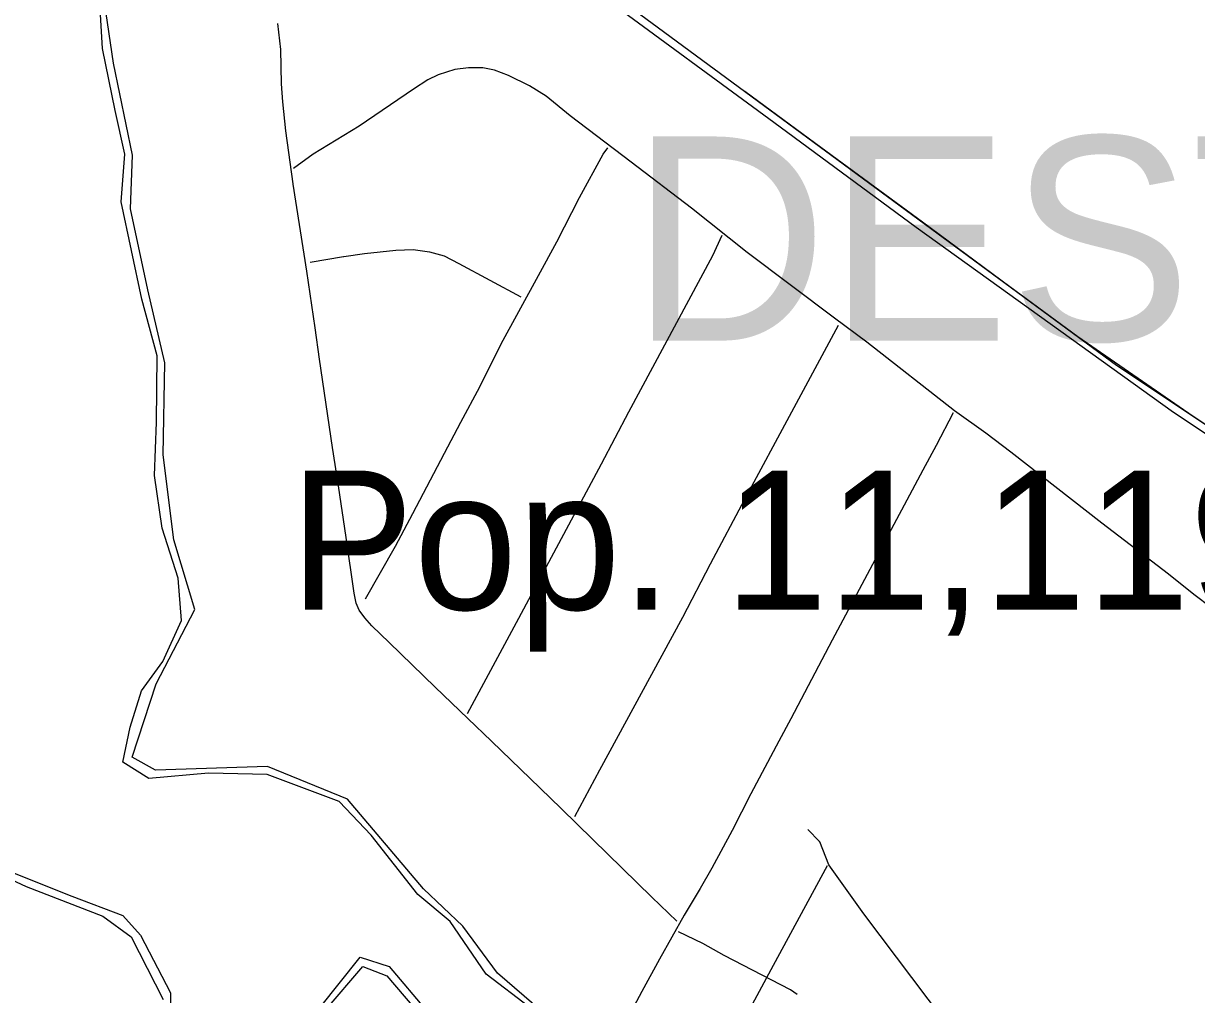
# Model space of a CAD drawing. Extents: x 1219626 to 1426462, y 456797 to 752399.
# Drawn here: x 1341539 to 1345334, y 516832 to 519972 of the extents above; entities that cross this region are included whole.
import ezdxf

# ---------------------------------------------------------------- set-up
doc = ezdxf.new("R2010")
doc.units = 0
for name, color, linetype in [('Cities Incorporated Area', 7, 'Continuous'), ('City Streets', 7, 'Continuous'), ('County Routes Highway Center Lines', 7, 'Continuous'), ('Islands Coastal', 7, 'Continuous'), ('Masks for Text', 7, 'Continuous'), ('Other Incorporated Names', 7, 'Continuous'), ('Populations', 7, 'Continuous')]:
    doc.layers.add(name, color=color, linetype=linetype)

msp = doc.modelspace()

# ---------------------------------------------------------------- linework, layer by layer
at = {"layer": 'Cities Incorporated Area'}
for points in [[(1341761.9, 521034.3), (1341954.2, 521081.9), (1342287.3, 520941.5), (1342519.6, 520756.6), (1342883.8, 520471), (1343411, 520061.9), (1343965.8, 519653.1), (1344426.5, 519313.7), (1345258.7, 518714.6), (1345915.1, 518278.9)], [(1343268.7, 516731.7), (1343072.1, 516900.2), (1342959.8, 517052.5), (1342832.4, 517173), (1342586.8, 517463.8), (1342327.7, 517568.6), (1341966.4, 517557), (1341890.9, 517599.7), (1341967.8, 517836.8), (1342093.1, 518076.3), (1342025.2, 518302.6), (1341990.2, 518576.7), (1341996.5, 518875), (1341941.1, 519110.8), (1341885.4, 519372.5), (1341891.3, 519546.1), (1341829.8, 519843.4), (1341787.3, 520137.4)], [(1341435.1, 517233.2), (1341547.8, 517181.4), (1341795.8, 517085), (1341887.5, 517018.3), (1341991.2, 516815.2)], [(1342514.3, 516779.9), (1342636.1, 516922.8), (1342714.7, 516892), (1342801.6, 516789.3)]]:
    msp.add_lwpolyline(points, dxfattribs=at)
at = {"layer": 'City Streets'}
for p, q in [((1342371.5, 519887.5), (1342361.8, 519972.1)), ((1342373.4, 519776.8), (1342371.5, 519887.4)), ((1342934.4, 519823.4), (1342879.9, 519805.5)), ((1342977.9, 519828.2), (1342934.6, 519823.4)), ((1343024.3, 519828.7), (1342978, 519828.3)), ((1343062.5, 519821.5), (1343024.5, 519828.7)), ((1343107.5, 519803.6), (1343062.7, 519821.4)), ((1342846.4, 519790), (1342800.1, 519759.1)), ((1342879.8, 519805.5), (1342846.6, 519790.1)), ((1343175.7, 519770.3), (1343107.6, 519803.6)), ((1342377.3, 519718.3), (1342373.4, 519776.7)), ((1342800.1, 519759.1), (1342624.6, 519640.2)), ((1343229.3, 519736.9), (1343175.8, 519770.2)), ((1342387, 519624.5), (1342377.3, 519718.2)), ((1343307.7, 519673.6), (1343229.4, 519736.8)), ((1342624.6, 519640.2), (1342475.7, 519549.3)), ((1342411.6, 519452.9), (1342387, 519624.5)), ((1343413.9, 519549.6), (1343429.3, 519569.8)), ((1342475.6, 519549.3), (1342412.3, 519503.4)), ((1343337.4, 519408.9), (1343413.8, 519549.5)), ((1342455.6, 519170.5), (1342411.6, 519452.8)), ((1343263.9, 519265.8), (1343337.4, 519408.8)), ((1343880.1, 519231.7), (1343700.3, 519374.8)), ((1343205, 519157), (1343263.9, 519265.7)), ((1343769.2, 519221.3), (1343799.1, 519287)), ((1342466.7, 519200.5), (1342574.5, 519218.4)), ((1342574.6, 519218.4), (1342641.7, 519227.6)), ((1342641.8, 519227.6), (1342743.2, 519239.2)), ((1342743.3, 519239.2), (1342799.8, 519240.6)), ((1342799.9, 519240.6), (1342852.5, 519233.4)), ((1342852.6, 519233.3), (1342899.3, 519220.3)), ((1342899.5, 519220.3), (1342947.3, 519195.7)), ((1343497.5, 518716.6), (1343769.1, 519221.3)), ((1342947.3, 519195.7), (1343147.4, 519088.3)), ((1342482.7, 518987.3), (1342455.6, 519170.5)), ((1343084.1, 518935.6), (1343205, 519157)), ((1342496.7, 518886.3), (1342482.7, 518987.3)), ((1343015, 518796.8), (1343084.1, 518935.5)), ((1344551.1, 518719.2), (1344266.9, 518941.1)), ((1342538.8, 518601), (1342496.7, 518886.2)), ((1342953.1, 518682.7), (1343015, 518796.8)), ((1342900.9, 518582.2), (1342953.1, 518682.7)), ((1343408.5, 518548.3), (1343497.4, 518716.6)), ((1344546.1, 518713.2), (1344490.9, 518606.8)), ((1344652.2, 518646.7), (1344551.1, 518719.2)), ((1344732.4, 518585.8), (1344652.2, 518646.7)), ((1344490.9, 518606.8), (1344447.9, 518527)), ((1342557.6, 518476.3), (1342538.8, 518601)), ((1342797.9, 518386.8), (1342900.9, 518582.2)), ((1345026.8, 518356.2), (1344732.4, 518585.8)), ((1343141.6, 518048.4), (1343408.5, 518548.3)), ((1342582.3, 518310), (1342557.6, 518476.3)), ((1343871.6, 518432.3), (1343760.4, 518223.4)), ((1342742.8, 518281.5), (1342797.9, 518386.8)), ((1345242.5, 518190.8), (1345026.8, 518356.1)), ((1342608.4, 518129.7), (1342582.3, 518310)), ((1342645.6, 518110.8), (1342742.8, 518281.4)), ((1343760.4, 518223.4), (1343670.5, 518051.3)), ((1345325.1, 518125.1), (1345242.5, 518190.8)), ((1342614.6, 518097.4), (1342608.4, 518129.6)), ((1342624.8, 518074.6), (1342614.7, 518097.2)), ((1342643.2, 518049.4), (1342624.9, 518074.5)), ((1342665.9, 518024.3), (1342643.2, 518049.4)), ((1342975.3, 517741), (1343141.6, 518048.4)), ((1343670.5, 518051.3), (1343570.9, 517866.7)), ((1342722, 517970.6), (1342665.9, 518024.2)), ((1342870.9, 517825.6), (1342722, 517970.6)), ((1344154.9, 517977.8), (1344021.5, 517723.6)), ((1343570.9, 517866.7), (1343402.7, 517557.2)), ((1342976.3, 517724), (1342870.9, 517825.6)), ((1343052.7, 517651), (1342976.3, 517724)), ((1344021.5, 517723.6), (1343982.8, 517651.5)), ((1343982.8, 517651.5), (1343891.9, 517480.9)), ((1343402.7, 517557.2), (1343321.5, 517406.4)), ((1343891.9, 517480.9), (1343831, 517361.9)), ((1343380.5, 517332.9), (1343278, 517433.5)), ((1343831, 517361.9), (1343765.3, 517240.6)), ((1344076.5, 517365.8), (1344114.1, 517326.3)), ((1344114.3, 517326), (1344143.2, 517251.8)), ((1343765.3, 517240.6), (1343728.1, 517174.9)), ((1344143.3, 517251.6), (1344256.3, 517092.2)), ((1343728, 517174.8), (1343676.3, 517088.7)), ((1344256.4, 517092.2), (1344560.9, 516689)), ((1343736.1, 516996.9), (1343658.3, 517034.6)), ((1343805.3, 516957.8), (1343736.2, 516996.9)), ((1344020.4, 516846.6), (1343805.3, 516957.8)), ((1344041.6, 516831.6), (1344020.5, 516846.5))]:
    msp.add_line(p, q, dxfattribs=at)
for points in [[(1343700.2, 519374.8), (1343504.9, 519523.2), (1343307.7, 519673.5)], [(1344266.9, 518941.1), (1344162.4, 519019.4), (1343880.1, 519231.7)], [(1344174.3, 518995), (1344023.4, 518714.6), (1343871.6, 518432.3)], [(1344447.9, 518527), (1344302.4, 518254.9), (1344154.9, 517977.9)], [(1345634.5, 517891.1), (1345496.8, 517995.5), (1345325.1, 518125.1)], [(1343278, 517433.5), (1343210.3, 517498.8), (1343052.7, 517651)], [(1343652.2, 517069), (1343571.9, 517146.8), (1343380.5, 517332.9)], [(1343768.1, 516560.4), (1343965.3, 516926.8), (1344139.4, 517248.8)]]:
    msp.add_lwpolyline(points, dxfattribs=at)
for centre, start, end in [((1342370.5, 519887.4), 1.0007, 6.5198), ((1342934.7, 519822.4), 96.3402, 108.1302), ((1342978, 519827.3), 90.5968, 96.3402), ((1343024.3, 519827.7), 79.249, 90.5968), ((1343062.3, 519820.5), 68.3049, 79.249), ((1342847, 519789.2), 114.8804, 123.6901), ((1342880.2, 519804.6), 108.1302, 114.8804), ((1343107.1, 519802.7), 63.9246, 68.3049), ((1342374.4, 519776.8), 181.0007, 183.7826), ((1342800.6, 519758.3), 123.6901, 124.1249), ((1343175.2, 519769.4), 58.134, 63.9246), ((1342378.3, 519718.4), 183.7826, 185.886), ((1343228.8, 519736.1), 51.0395, 58.134), ((1343308.3, 519674.3), 231.0395, 232.6834), ((1342624, 519641), 301.3995, 304.1249), ((1342388, 519624.6), 185.886, 188.1753), ((1342476.2, 519548.5), 121.3995, 125.9493), ((1343414.7, 519549), 142.6961, 151.5), ((1342412.6, 519453), 188.1753, 188.8567), ((1343338.3, 519408.4), 151.5, 152.8189), ((1343699.6, 519374), 51.4908, 52.7688), ((1343263.1, 519266.2), 331.5325, 332.8189), ((1342574.7, 519217.4), 97.7836, 99.4207), ((1342641.9, 519226.6), 96.5198, 97.7836), ((1342743.3, 519238.2), 91.4688, 96.5198), ((1342799.8, 519239.6), 82.1645, 91.4688), ((1342852.3, 519232.4), 74.4454, 82.1645), ((1342899.1, 519219.4), 62.7447, 74.4454), ((1343768.3, 519221.7), 331.7058, 335.4926), ((1343880.7, 519232.5), 231.4908, 233.0674), ((1342946.8, 519194.8), 61.7984, 62.7447), ((1342454.6, 519170.4), 8.4051, 8.8567), ((1343204.1, 519157.5), 331.372, 331.5325), ((1342481.7, 518987.2), 7.8997, 8.4051), ((1343085, 518935.1), 151.372, 153.5149), ((1344266.3, 518940.3), 52.024, 53.1301), ((1342497.7, 518886.4), 187.8997, 188.3883), ((1343014.1, 518797.3), 331.5258, 333.5149), ((1342954, 518682.2), 151.5258, 152.5603), ((1343498.3, 518716.1), 151.7058, 152.133), ((1344551.7, 518720), 232.024, 234.3329), ((1344651.6, 518645.9), 52.8002, 54.3329), ((1344490.1, 518607.3), 331.6578, 332.6076), ((1342539.8, 518601.2), 188.3883, 188.5959), ((1342900, 518582.6), 332.2006, 332.5603), ((1344731.8, 518585), 52.0469, 52.8002), ((1343407.6, 518548.8), 331.9045, 332.133), ((1344448.8, 518526.6), 151.6578, 151.8694), ((1342556.6, 518476.1), 8.433, 8.5959), ((1343872.5, 518431.8), 151.7344, 151.9688), ((1342798.8, 518386.4), 152.2006, 152.3933), ((1345027.5, 518356.9), 232.0469, 232.5184), ((1342581.3, 518309.8), 8.2376, 8.433), ((1342741.9, 518281.9), 330.3426, 332.3933), ((1343761.3, 518223), 151.9688, 152.4142), ((1345241.8, 518190), 51.504, 52.5184), ((1342609.4, 518129.8), 188.2376, 190.9807), ((1345325.7, 518125.8), 231.504, 232.9498), ((1342615.6, 518097.6), 190.9807, 204.0755), ((1342625.7, 518075), 204.0755, 216.1582), ((1342644, 518050), 216.1582, 222.1087), ((1343140.8, 518048.9), 331.5919, 331.9045), ((1343669.6, 518051.8), 331.6635, 332.4142), ((1342666.6, 518025), 222.1087, 226.2618), ((1342721.3, 517969.9), 45.7538, 46.2618), ((1344155.8, 517977.4), 151.9742, 152.3133), ((1343570.1, 517867.1), 331.4649, 331.6635), ((1342871.6, 517826.3), 225.7538, 226.0708), ((1342977, 517724.8), 226.0708, 226.2977), ((1344020.6, 517724), 331.7681, 332.3133), ((1343052, 517650.3), 45.9831, 46.2977), ((1343983.7, 517651), 151.7681, 151.9612), ((1343403.6, 517556.8), 151.4649, 151.6992), ((1343892.8, 517480.4), 151.9612, 152.8787), ((1343277.3, 517432.8), 45.5457, 46.0416), ((1343830.1, 517362.4), 331.5497, 332.8787), ((1343381.2, 517333.6), 225.5457, 225.8069), ((1344113.4, 517325.6), 21.2864, 43.5679), ((1343764.4, 517241.1), 330.4825, 331.5497), ((1344144.1, 517252.2), 201.2864, 215.3401), ((1343727.2, 517175.3), 328.9935, 330.4825), ((1344257.2, 517092.8), 215.3401, 217.0672), ((1343735.7, 516996), 60.4713, 64.1511), ((1343805.8, 516958.6), 240.4713, 242.6676), ((1344019.9, 516845.7), 54.8336, 62.6676)]:
    msp.add_arc(centre, 1, start, end, dxfattribs=at)
at = {"layer": 'County Routes Highway Center Lines'}
for p, q in [((1343676.3, 517088.7), (1343596.2, 516946.5)), ((1343596.2, 516946.5), (1343539.5, 516841.7)), ((1343539.5, 516841.7), (1343440.5, 516657.4))]:
    msp.add_line(p, q, dxfattribs=at)
at = {"layer": 'Islands Coastal'}
for points in [[(1343392.9, 520106.3), (1345074.4, 518867.4), (1345920.4, 518304)], [(1343177, 516789.4), (1343035.3, 516897), (1342919, 517068.2), (1342814.9, 517154.9), (1342663.1, 517346.9), (1342559.5, 517455.7), (1342327.3, 517543.4), (1342137.2, 517547.9), (1341944.6, 517530.4), (1341859.7, 517582.6), (1341884.3, 517696.2), (1341921, 517813.7), (1341989.2, 517908.3), (1342050.3, 518041.1), (1342039.4, 518177.7), (1341987.1, 518339.4), (1341963, 518510.3), (1341968.9, 518682.6), (1341971.8, 518897.1), (1341921.9, 519080.7), (1341855, 519395), (1341866.6, 519549.1), (1341835.8, 519690.2), (1341794.3, 519891.6), (1341785.7, 520038.2)], [(1338783.4, 519379.8), (1338939.8, 519476.3), (1339094, 519564.9), (1339444.4, 519492.3), (1339547.7, 519492.3), (1339651.1, 519492.3), (1339915.6, 519334.9), (1340128.7, 519195.5), (1340380.3, 519081.2), (1340665.5, 518946.1), (1340836.4, 518799.7), (1340898.8, 518641.9), (1340931.9, 518512.8), (1340977.6, 518319.2), (1341069.1, 518120.6), (1341196.2, 517810.8), (1341263.1, 517584.7), (1341337.6, 517342.4), (1341465.5, 517241.1), (1341695.6, 517149.4), (1341860.4, 517087.4), (1341917, 517023.9), (1342014.8, 516837.1), (1342014.7, 516742.9)], [(1342496.2, 516787.6), (1342628.1, 516952.8), (1342721.5, 516922.5), (1342846.3, 516775.2)]]:
    msp.add_lwpolyline(points, dxfattribs=at)
at = {"layer": 'Masks for Text'}
msp.add_lwpolyline([(1343872.2, 519753.1), (1344118.6, 519571.6), (1344446.6, 519330), (1344729.8, 519121.3), (1344949.5, 518959.4), (1345323.1, 518701.8), (1345615.7, 518506.9), (1345823.5, 518368.5), (1345923.7, 518302.5), (1346216.2, 518164.9), (1346496.7, 518032.9), (1346591.7, 517988.2), (1346916, 517875.6)], dxfattribs=at)

# ---------------------------------------------------------------- texts
at = {"layer": 'Other Incorporated Names'}
msp.add_text('DESTIN', height=660, rotation=359.9997, dxfattribs=at).set_placement((1343502.6, 518946.6))
at = {"layer": 'Populations'}
msp.add_text('Pop. 11,119', height=450, rotation=359.9997, dxfattribs=at).set_placement((1342400.3, 518076.3))

doc.saveas('drawing.dxf')
